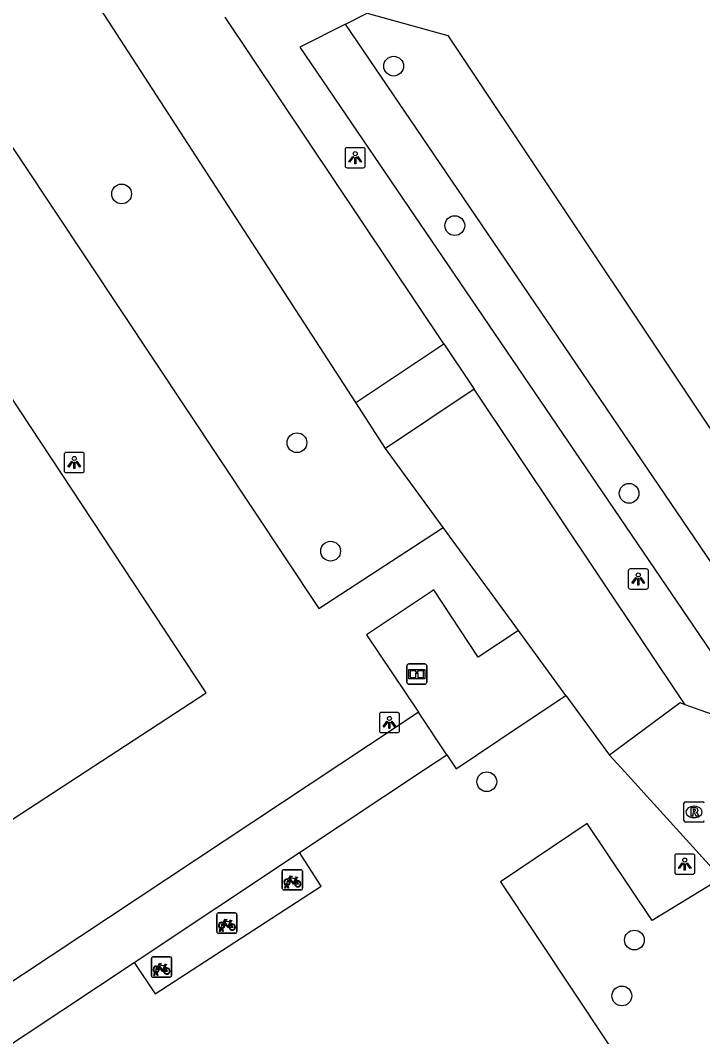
# Model space of a CAD drawing. Extents: x 158352 to 159489, y 383828 to 384597.
# Drawn here: x 158602.1 to 158635.9, y 384320.3 to 384370.6 of the extents above; entities that cross this region are included whole.
import ezdxf

# ---------------------------------------------------------------- set-up
doc = ezdxf.new("R2010")
doc.units = 0
for name, color, linetype in [('IMGEO_Boom', 7, 'Continuous'), ('IMGEO_Fietsenrek', 7, 'Continuous'), ('IMGEO_Groenvoorziening', 7, 'Continuous'), ('IMGEO_Informatiebord', 7, 'Continuous'), ('IMGEO_Lichtpunt', 7, 'Continuous'), ('IMGEO_Rijbaan_lokaal_gesloten', 7, 'Continuous'), ('IMGEO_Rijbaan_lokaal_open', 7, 'Continuous'), ('IMGEO_Rioolput', 7, 'Continuous'), ('IMGEO_Voetgangersgebied_gesloten', 7, 'Continuous'), ('IMGEO_Voetpad_gesloten', 7, 'Continuous'), ('IMGEO_Voetpad_onverhard', 7, 'Continuous'), ('IMGEO_Voetpad_open', 7, 'Continuous')]:
    doc.layers.add(name, color=color, linetype=linetype)

msp = doc.modelspace()

# ---------------------------------------------------------------- linework, layer by layer
at = {"layer": 'IMGEO_Boom'}
for centre in [(158620.62, 384368.328), (158607.156, 384362), (158623.646, 384360.433), (158615.834, 384349.681), (158632.274, 384347.176), (158617.499, 384344.312), (158625.23, 384332.895), (158632.535, 384325.059), (158631.915, 384322.292)]:
    msp.add_circle(centre, 0.489, dxfattribs=at)
at = {"layer": 'IMGEO_Fietsenrek'}
for p, q in [((158615.18, 384328.541), (158616.021, 384328.541)), ((158616.021, 384328.541), (158615.18, 384328.541)), ((158615.105, 384327.616), (158615.105, 384328.457)), ((158615.105, 384328.457), (158615.105, 384327.616)), ((158615.792, 384328.09), (158615.828, 384327.995)), ((158616.105, 384328.466), (158616.105, 384327.625)), ((158616.105, 384327.625), (158616.105, 384328.466)), ((158616.03, 384327.541), (158615.189, 384327.541)), ((158615.189, 384327.541), (158616.03, 384327.541)), ((158615.232, 384327.625), (158615.271, 384327.785)), ((158615.266, 384327.625), (158615.232, 384327.625)), ((158615.301, 384327.773), (158615.266, 384327.625)), ((158615.343, 384327.797), (158615.342, 384327.801)), ((158615.384, 384327.625), (158615.35, 384327.767)), ((158615.374, 384327.808), (158615.375, 384327.801)), ((158615.382, 384327.771), (158615.417, 384327.625)), ((158615.417, 384327.625), (158615.384, 384327.625)), ((158611.865, 384325.473), (158611.865, 384326.314)), ((158611.865, 384326.314), (158611.865, 384325.473)), ((158611.94, 384326.398), (158612.781, 384326.398)), ((158612.781, 384326.398), (158611.94, 384326.398)), ((158612.865, 384326.323), (158612.865, 384325.482)), ((158612.865, 384325.482), (158612.865, 384326.323)), ((158611.992, 384325.482), (158612.031, 384325.642)), ((158612.061, 384325.63), (158612.026, 384325.482)), ((158612.103, 384325.654), (158612.102, 384325.658)), ((158612.144, 384325.482), (158612.11, 384325.624)), ((158612.134, 384325.665), (158612.135, 384325.658)), ((158612.142, 384325.628), (158612.177, 384325.482)), ((158612.552, 384325.947), (158612.588, 384325.852)), ((158612.79, 384325.398), (158611.949, 384325.398)), ((158611.949, 384325.398), (158612.79, 384325.398)), ((158612.026, 384325.482), (158611.992, 384325.482)), ((158612.177, 384325.482), (158612.144, 384325.482)), ((158608.627, 384323.297), (158608.627, 384324.138)), ((158608.627, 384324.138), (158608.627, 384323.297)), ((158608.702, 384324.222), (158609.543, 384324.222)), ((158609.543, 384324.222), (158608.702, 384324.222)), ((158609.627, 384324.147), (158609.627, 384323.306)), ((158609.627, 384323.306), (158609.627, 384324.147)), ((158609.314, 384323.771), (158609.35, 384323.676)), ((158609.552, 384323.222), (158608.711, 384323.222)), ((158608.711, 384323.222), (158609.552, 384323.222)), ((158608.754, 384323.306), (158608.793, 384323.466)), ((158608.788, 384323.306), (158608.754, 384323.306)), ((158608.823, 384323.454), (158608.788, 384323.306)), ((158608.865, 384323.478), (158608.864, 384323.482)), ((158608.906, 384323.306), (158608.872, 384323.448)), ((158608.896, 384323.489), (158608.897, 384323.482)), ((158608.904, 384323.452), (158608.939, 384323.306)), ((158608.939, 384323.306), (158608.906, 384323.306))]:
    msp.add_line(p, q, dxfattribs=at)
for points in [[(158615.439, 384328.015), (158615.387, 384327.925), (158615.347, 384327.9), (158615.348, 384327.947), (158615.403, 384328.041)], [(158615.418, 384328.067), (158615.513, 384328.231), (158615.599, 384328.217), (158615.601, 384328.208), (158615.545, 384328.197), (158615.518, 384328.152), (158615.774, 384328.111)], [(158615.714, 384327.823), (158615.664, 384327.823), (158615.473, 384328.074), (158615.454, 384328.042)], [(158615.761, 384328.086), (158615.504, 384328.127), (158615.487, 384328.098), (158615.654, 384327.878), (158615.761, 384328.086)], [(158615.809, 384327.988), (158615.779, 384328.065), (158615.67, 384327.847), (158615.713, 384327.847)], [(158615.774, 384328.111), (158615.799, 384328.16), (158615.793, 384328.164), (158615.77, 384328.168), (158615.758, 384328.175), (158615.757, 384328.178), (158615.759, 384328.183), (158615.854, 384328.168), (158615.856, 384328.158), (158615.846, 384328.145), (158615.834, 384328.139), (158615.82, 384328.145), (158615.792, 384328.09)], [(158615.743, 384327.847), (158615.863, 384327.846), (158615.819, 384327.96)], [(158615.839, 384327.967), (158615.894, 384327.822), (158615.744, 384327.822)], [(158612.178, 384325.924), (158612.273, 384326.088), (158612.359, 384326.074), (158612.361, 384326.065), (158612.305, 384326.054), (158612.278, 384326.009), (158612.534, 384325.968)], [(158612.534, 384325.968), (158612.559, 384326.017), (158612.553, 384326.021), (158612.53, 384326.025), (158612.518, 384326.032), (158612.517, 384326.035), (158612.519, 384326.04), (158612.614, 384326.025), (158612.616, 384326.015), (158612.606, 384326.002), (158612.594, 384325.996), (158612.58, 384326.002), (158612.552, 384325.947)], [(158612.199, 384325.872), (158612.147, 384325.782), (158612.107, 384325.757), (158612.108, 384325.804), (158612.163, 384325.898)], [(158612.474, 384325.68), (158612.424, 384325.68), (158612.233, 384325.931), (158612.214, 384325.899)], [(158612.521, 384325.943), (158612.264, 384325.984), (158612.247, 384325.955), (158612.414, 384325.735), (158612.521, 384325.943)], [(158612.569, 384325.845), (158612.539, 384325.922), (158612.43, 384325.704), (158612.473, 384325.704)], [(158612.503, 384325.704), (158612.623, 384325.703), (158612.579, 384325.817)], [(158612.599, 384325.824), (158612.654, 384325.679), (158612.504, 384325.679)], [(158608.961, 384323.696), (158608.909, 384323.606), (158608.869, 384323.581), (158608.87, 384323.628), (158608.925, 384323.722)], [(158608.94, 384323.748), (158609.035, 384323.912), (158609.121, 384323.898), (158609.123, 384323.889), (158609.067, 384323.878), (158609.04, 384323.833), (158609.296, 384323.792)], [(158609.236, 384323.504), (158609.186, 384323.504), (158608.995, 384323.755), (158608.976, 384323.723)], [(158609.283, 384323.767), (158609.026, 384323.808), (158609.009, 384323.779), (158609.176, 384323.559), (158609.283, 384323.767)], [(158609.331, 384323.669), (158609.301, 384323.746), (158609.192, 384323.528), (158609.235, 384323.528)], [(158609.265, 384323.528), (158609.385, 384323.527), (158609.341, 384323.641)], [(158609.361, 384323.648), (158609.416, 384323.503), (158609.266, 384323.503)], [(158609.296, 384323.792), (158609.321, 384323.841), (158609.315, 384323.845), (158609.292, 384323.849), (158609.28, 384323.856), (158609.279, 384323.859), (158609.281, 384323.864), (158609.376, 384323.849), (158609.378, 384323.839), (158609.368, 384323.826), (158609.356, 384323.82), (158609.342, 384323.826), (158609.314, 384323.771)]]:
    msp.add_lwpolyline(points, dxfattribs=at)
for centre, radius, start, end in [((158615.183, 384328.463), 0.0779, 92.4484, 184.2845), ((158615.183, 384328.463), 0.0779, 92.4484, 184.2845), ((158616.027, 384328.463), 0.0779, 2.4484, 94.2845), ((158616.027, 384328.463), 0.0779, 2.4484, 94.2845), ((158615.345, 384327.926), 0.159, 62.6766, 242.1369), ((158615.345, 384327.926), 0.129, 63.3192, 238.903), ((158615.345, 384327.926), 0.159, 283.5766, 46.6042), ((158615.183, 384327.619), 0.0779, 182.4484, 274.2845), ((158615.183, 384327.619), 0.0779, 182.4484, 274.2845), ((158615.325, 384327.797), 0.0499, 12.8025, 158.6934), ((158615.345, 384327.926), 0.159, 253.9967, 271.7867), ((158615.325, 384327.797), 0.0174, 12.8025, 163.4502), ((158615.345, 384327.926), 0.129, 253.415, 269.0204), ((158615.345, 384327.926), 0.129, 283.6043, 43.4302), ((158615.872, 384327.842), 0.159, 113.3408, 178.3217), ((158615.872, 384327.842), 0.159, 187.0065, 105.7708), ((158615.872, 384327.842), 0.129, 113.923, 177.9556), ((158615.872, 384327.842), 0.129, 188.6715, 104.5883), ((158616.027, 384327.619), 0.0779, 272.4484, 4.2845), ((158616.027, 384327.619), 0.0779, 272.4484, 4.2845), ((158611.943, 384326.32), 0.0779, 92.4484, 184.2845), ((158611.943, 384326.32), 0.0779, 92.4484, 184.2845), ((158612.787, 384326.32), 0.0779, 2.4484, 94.2845), ((158612.787, 384326.32), 0.0779, 2.4484, 94.2845), ((158612.105, 384325.783), 0.159, 62.6766, 242.1369), ((158612.105, 384325.783), 0.129, 63.3192, 238.903), ((158612.085, 384325.654), 0.0499, 12.8025, 158.6934), ((158612.105, 384325.783), 0.159, 253.9967, 271.7867), ((158612.085, 384325.654), 0.0174, 12.8025, 163.4502), ((158612.105, 384325.783), 0.129, 253.415, 269.0204), ((158612.105, 384325.783), 0.129, 283.6043, 43.4302), ((158612.105, 384325.783), 0.159, 283.5766, 46.6042), ((158612.632, 384325.699), 0.159, 113.3408, 178.3217), ((158612.632, 384325.699), 0.159, 187.0065, 105.7708), ((158612.632, 384325.699), 0.129, 113.923, 177.9556), ((158612.632, 384325.699), 0.129, 188.6715, 104.5883), ((158611.943, 384325.476), 0.0779, 182.4484, 274.2845), ((158611.943, 384325.476), 0.0779, 182.4484, 274.2845), ((158612.787, 384325.476), 0.0779, 272.4484, 4.2845), ((158612.787, 384325.476), 0.0779, 272.4484, 4.2845), ((158608.705, 384324.144), 0.0779, 92.4484, 184.2845), ((158608.705, 384324.144), 0.0779, 92.4484, 184.2845), ((158609.549, 384324.144), 0.0779, 2.4484, 94.2845), ((158609.549, 384324.144), 0.0779, 2.4484, 94.2845), ((158608.867, 384323.607), 0.159, 62.6766, 242.1369), ((158608.867, 384323.607), 0.129, 63.3192, 238.903), ((158608.847, 384323.478), 0.0499, 12.8025, 158.6934), ((158608.867, 384323.607), 0.129, 283.6043, 43.4302), ((158608.867, 384323.607), 0.159, 283.5766, 46.6042), ((158609.394, 384323.523), 0.159, 113.3408, 178.3217), ((158609.394, 384323.523), 0.159, 187.0065, 105.7708), ((158609.394, 384323.523), 0.129, 113.923, 177.9556), ((158609.394, 384323.523), 0.129, 188.6715, 104.5883), ((158608.705, 384323.3), 0.0779, 182.4484, 274.2845), ((158608.705, 384323.3), 0.0779, 182.4484, 274.2845), ((158608.867, 384323.607), 0.159, 253.9967, 271.7867), ((158608.847, 384323.478), 0.0174, 12.8025, 163.4502), ((158608.867, 384323.607), 0.129, 253.415, 269.0204), ((158609.549, 384323.3), 0.0779, 272.4484, 4.2845), ((158609.549, 384323.3), 0.0779, 272.4484, 4.2845)]:
    msp.add_arc(centre, radius, start, end, dxfattribs=at)
at = {"layer": 'IMGEO_Groenvoorziening'}
for points in [[(158513.764, 384319.326), (158543.247, 384338.837), (158545.665, 384340.437), (158553.229, 384345.443), (158555.697, 384347.076), (158595.632, 384373.504), (158616.915, 384341.478), (158623.072, 384345.488)], [(158618.23, 384370.405), (158619.305, 384370.951), (158623.296, 384369.846), (158639.55, 384345.488), (158641.728, 384346.935)], [(158618.23, 384370.405), (158615.983, 384369.264), (158637.768, 384337.197)], [(158639.882, 384341.62), (158638.44, 384340.656), (158618.23, 384370.405)], [(158596.994, 384359.023), (158585.116, 384351.197), (158599.402, 384329.503), (158611.339, 384337.306), (158596.994, 384359.023)], [(158636.795, 384328.082), (158633.416, 384326.021), (158630.193, 384330.83), (158625.907, 384327.948), (158641.933, 384303.831), (158646.165, 384296.695), (158646.519, 384296.93), (158650.939, 384299.878), (158654.177, 384302.038)]]:
    msp.add_lwpolyline(points, dxfattribs=at)
at = {"layer": 'IMGEO_Informatiebord'}
for p, q in [((158621.271, 384337.827), (158621.271, 384338.627)), ((158621.271, 384338.627), (158621.271, 384337.827)), ((158621.371, 384338.727), (158622.161, 384338.727)), ((158622.161, 384338.727), (158621.371, 384338.727)), ((158622.261, 384338.627), (158622.261, 384337.827)), ((158622.261, 384337.827), (158622.261, 384338.627)), ((158622.161, 384337.727), (158621.371, 384337.727)), ((158621.371, 384337.727), (158622.161, 384337.727))]:
    msp.add_line(p, q, dxfattribs=at)
for points in [[(158621.372, 384338.459), (158622.16, 384338.459), (158622.16, 384337.995), (158621.372, 384337.995), (158621.372, 384338.459)], [(158621.437, 384338.394), (158621.437, 384338.06), (158621.712, 384338.06), (158621.713, 384338.273), (158621.817, 384338.274), (158621.818, 384338.06), (158622.095, 384338.06), (158622.095, 384338.394), (158621.819, 384338.394), (158621.819, 384338.314), (158621.713, 384338.314), (158621.713, 384338.394), (158621.437, 384338.394)]]:
    msp.add_lwpolyline(points, dxfattribs=at)
for centre, start, end in [((158621.371, 384338.627), 90, 180), ((158621.371, 384338.627), 90, 180), ((158622.161, 384338.627), 0, 90), ((158622.161, 384338.627), 360, 90), ((158621.371, 384337.827), 180, 270), ((158621.371, 384337.827), 180, 270), ((158622.161, 384337.827), 270, 0), ((158622.161, 384337.827), 270, 0)]:
    msp.add_arc(centre, 0.1, start, end, dxfattribs=at)
at = {"layer": 'IMGEO_Lichtpunt'}
for p, q in [((158619.119, 384364.291), (158618.311, 384364.291)), ((158619.119, 384364.291), (158618.311, 384364.291)), ((158618.217, 384364.196), (158618.217, 384363.389)), ((158618.217, 384364.196), (158618.217, 384363.389)), ((158619.213, 384363.389), (158619.213, 384364.196)), ((158619.213, 384363.389), (158619.213, 384364.196)), ((158618.311, 384363.295), (158619.119, 384363.295)), ((158618.311, 384363.295), (158619.119, 384363.295)), ((158605.214, 384349.2), (158604.406, 384349.2)), ((158605.214, 384349.2), (158604.406, 384349.2)), ((158604.312, 384349.105), (158604.312, 384348.298)), ((158604.312, 384349.105), (158604.312, 384348.298)), ((158605.308, 384348.298), (158605.308, 384349.105)), ((158605.308, 384348.298), (158605.308, 384349.105)), ((158604.406, 384348.204), (158605.214, 384348.204)), ((158604.406, 384348.204), (158605.214, 384348.204)), ((158632.23, 384343.34), (158632.23, 384342.533)), ((158632.23, 384343.34), (158632.23, 384342.533)), ((158633.132, 384343.435), (158632.324, 384343.435)), ((158633.132, 384343.435), (158632.324, 384343.435)), ((158633.226, 384342.533), (158633.226, 384343.34)), ((158633.226, 384342.533), (158633.226, 384343.34)), ((158632.324, 384342.439), (158633.132, 384342.439)), ((158632.324, 384342.439), (158633.132, 384342.439)), ((158619.912, 384336.232), (158619.912, 384335.425)), ((158619.912, 384336.232), (158619.912, 384335.425)), ((158620.814, 384336.327), (158620.006, 384336.327)), ((158620.814, 384336.327), (158620.006, 384336.327)), ((158620.908, 384335.425), (158620.908, 384336.232)), ((158620.908, 384335.425), (158620.908, 384336.232)), ((158620.006, 384335.331), (158620.814, 384335.331)), ((158620.006, 384335.331), (158620.814, 384335.331)), ((158634.53, 384329.221), (158634.53, 384328.414)), ((158634.53, 384329.221), (158634.53, 384328.414)), ((158635.432, 384329.316), (158634.624, 384329.316)), ((158635.432, 384329.316), (158634.624, 384329.316)), ((158635.526, 384328.414), (158635.526, 384329.221)), ((158635.526, 384328.414), (158635.526, 384329.221)), ((158634.624, 384328.32), (158635.432, 384328.32)), ((158634.624, 384328.32), (158635.432, 384328.32))]:
    msp.add_line(p, q, dxfattribs=at)
for points in [[(158618.591, 384363.86), (158618.63, 384363.832), (158618.442, 384363.57), (158618.404, 384363.597), (158618.591, 384363.86)], [(158618.693, 384363.812), (158618.74, 384363.812), (158618.74, 384363.49), (158618.693, 384363.49), (158618.693, 384363.812)], [(158618.803, 384363.832), (158618.841, 384363.859), (158619.028, 384363.597), (158618.989, 384363.569), (158618.803, 384363.832)], [(158604.686, 384348.769), (158604.725, 384348.741), (158604.537, 384348.479), (158604.499, 384348.506), (158604.686, 384348.769)], [(158604.788, 384348.721), (158604.835, 384348.721), (158604.835, 384348.399), (158604.788, 384348.399), (158604.788, 384348.721)], [(158604.898, 384348.741), (158604.936, 384348.768), (158605.123, 384348.506), (158605.084, 384348.478), (158604.898, 384348.741)], [(158632.604, 384343.004), (158632.643, 384342.976), (158632.455, 384342.714), (158632.417, 384342.741), (158632.604, 384343.004)], [(158632.706, 384342.956), (158632.753, 384342.956), (158632.753, 384342.634), (158632.706, 384342.634), (158632.706, 384342.956)], [(158632.816, 384342.976), (158632.854, 384343.003), (158633.041, 384342.741), (158633.002, 384342.713), (158632.816, 384342.976)], [(158620.286, 384335.896), (158620.325, 384335.868), (158620.137, 384335.606), (158620.099, 384335.633), (158620.286, 384335.896)], [(158620.388, 384335.848), (158620.435, 384335.848), (158620.435, 384335.526), (158620.388, 384335.526), (158620.388, 384335.848)], [(158620.498, 384335.868), (158620.536, 384335.895), (158620.723, 384335.633), (158620.684, 384335.605), (158620.498, 384335.868)], [(158634.904, 384328.885), (158634.943, 384328.857), (158634.755, 384328.595), (158634.717, 384328.622), (158634.904, 384328.885)], [(158635.006, 384328.837), (158635.053, 384328.837), (158635.053, 384328.515), (158635.006, 384328.515), (158635.006, 384328.837)], [(158635.116, 384328.857), (158635.154, 384328.884), (158635.341, 384328.622), (158635.302, 384328.594), (158635.116, 384328.857)]]:
    msp.add_lwpolyline(points, dxfattribs=at)
for centre in [(158618.716, 384363.994), (158604.811, 384348.903), (158632.729, 384343.138), (158620.411, 384336.03), (158635.029, 384329.019)]:
    msp.add_circle(centre, 0.0994, dxfattribs=at)
for centre, start, end in [((158618.311, 384364.196), 90, 180), ((158618.311, 384364.196), 90, 180), ((158619.119, 384364.196), 0, 90), ((158619.119, 384364.196), 0, 90), ((158618.311, 384363.389), 180, 270), ((158618.311, 384363.389), 180, 270), ((158619.119, 384363.389), 270, 0), ((158619.119, 384363.389), 270, 360), ((158604.406, 384349.105), 90, 180), ((158604.406, 384349.105), 90, 180), ((158605.214, 384349.105), 0, 90), ((158605.214, 384349.105), 0, 90), ((158604.406, 384348.298), 180, 270), ((158604.406, 384348.298), 180, 270), ((158605.214, 384348.298), 270, 0), ((158605.214, 384348.298), 270, 360), ((158632.324, 384343.34), 90, 180), ((158632.324, 384343.34), 90, 180), ((158633.132, 384343.34), 0, 90), ((158633.132, 384343.34), 0, 90), ((158632.324, 384342.533), 180, 270), ((158632.324, 384342.533), 180, 270), ((158633.132, 384342.533), 270, 0), ((158633.132, 384342.533), 270, 360), ((158620.006, 384336.232), 90, 180), ((158620.006, 384336.232), 90, 180), ((158620.814, 384336.232), 0, 90), ((158620.814, 384336.232), 0, 90), ((158620.006, 384335.425), 180, 270), ((158620.006, 384335.425), 180, 270), ((158620.814, 384335.425), 270, 0), ((158620.814, 384335.425), 270, 360), ((158634.624, 384329.221), 90, 180), ((158634.624, 384329.221), 90, 180), ((158635.432, 384329.221), 0, 90), ((158635.432, 384329.221), 0, 90), ((158634.624, 384328.414), 180, 270), ((158634.624, 384328.414), 180, 270), ((158635.432, 384328.414), 270, 0), ((158635.432, 384328.414), 270, 360)]:
    msp.add_arc(centre, 0.0946, start, end, dxfattribs=at)
at = {"layer": 'IMGEO_Rijbaan_lokaal_gesloten'}
for points in [[(158618.74, 384351.667), (158600.765, 384379.404)], [(158623.109, 384354.586), (158612.277, 384370.752)], [(158635.047, 384336.712), (158624.609, 384352.34)], [(158623.072, 384345.488), (158620.213, 384349.404)], [(158626.794, 384340.388), (158623.072, 384345.488)], [(158629.143, 384337.169), (158626.794, 384340.388)], [(158629.143, 384337.169), (158631.306, 384334.206)], [(158635.047, 384336.712), (158634.799, 384336.801), (158631.306, 384334.206)]]:
    msp.add_lwpolyline(points, dxfattribs=at)
at = {"layer": 'IMGEO_Rijbaan_lokaal_open'}
for points in [[(158618.74, 384351.667), (158623.109, 384354.586)], [(158623.109, 384354.586), (158624.609, 384352.34)], [(158624.609, 384352.34), (158620.213, 384349.404)], [(158620.213, 384349.404), (158618.74, 384351.667)]]:
    msp.add_lwpolyline(points, dxfattribs=at)
at = {"layer": 'IMGEO_Rioolput'}
for p, q in [((158634.988, 384330.976), (158634.988, 384331.828)), ((158635.063, 384331.902), (158635.915, 384331.902)), ((158635.476, 384331.682), (158635.501, 384331.682)), ((158635.499, 384331.122), (158635.474, 384331.122)), ((158635.915, 384330.902), (158635.063, 384330.902))]:
    msp.add_line(p, q, dxfattribs=at)
for points in [[(158634.988, 384330.976), (158634.988, 384331.828)], [(158635.063, 384331.902), (158635.915, 384331.902)], [(158635.577, 384331.6), (158635.325, 384331.602), (158635.325, 384331.202)], [(158635.325, 384331.202), (158635.449, 384331.202), (158635.449, 384331.364), (158635.46, 384331.364)], [(158635.503, 384331.521), (158635.449, 384331.521), (158635.449, 384331.44)], [(158635.449, 384331.44), (158635.501, 384331.44)], [(158635.507, 384331.335), (158635.578, 384331.202), (158635.718, 384331.202), (158635.653, 384331.328)], [(158635.915, 384330.902), (158635.063, 384330.902)]]:
    msp.add_lwpolyline(points, dxfattribs=at)
for centre, radius, start, end in [((158635.065, 384331.826), 0.0765, 91.552, 178.448), ((158635.065, 384331.826), 0.0765, 91.552, 178.448), ((158635.576, 384331.49), 0.109, 350.3612, 89.416), ((158635.913, 384331.826), 0.0765, 1.552, 88.448), ((158635.913, 384331.826), 0.0765, 1.552, 88.448), ((158635.459, 384331.311), 0.0533, 26.0293, 88.6989), ((158635.485, 384331.629), 0.19, 274.7715, 282.9687), ((158635.509, 384331.425), 0.0964, 77.0061, 93.1865), ((158635.523, 384331.482), 0.0378, 276.6634, 79.6772), ((158635.574, 384331.49), 0.112, 277.5842, 350.9817), ((158635.558, 384331.275), 0.108, 29.5134, 73.7905), ((158635.065, 384330.978), 0.0765, 181.552, 268.448), ((158635.065, 384330.978), 0.0765, 181.552, 268.448), ((158635.913, 384330.978), 0.0765, 271.552, 358.448), ((158635.913, 384330.978), 0.0765, 271.552, 358.448)]:
    msp.add_arc(centre, radius, start, end, dxfattribs=at)
for centre, major_axis, ratio, start_param, end_param in [((158635.475, 384331.402), (-0.387, 0.002), 0.722429, 4.712389, 7.853982), ((158635.5, 384331.402), (-0.39, 0.002), 0.717154, 1.570796, 4.712389)]:
    msp.add_ellipse(centre, major_axis=major_axis, ratio=ratio, start_param=start_param, end_param=end_param, dxfattribs=at)
at = {"layer": 'IMGEO_Voetgangersgebied_gesloten'}
for points in [[(158621.844, 384336.334), (158620.795, 384335.639), (158597.919, 384320.477)], [(158615.965, 384329.394), (158622.197, 384333.53), (158623.249, 384334.228)], [(158600.545, 384319.161), (158607.768, 384323.954)]]:
    msp.add_lwpolyline(points, dxfattribs=at)
at = {"layer": 'IMGEO_Voetpad_gesloten'}
for points in [[(158626.794, 384340.388), (158624.809, 384339.056), (158622.607, 384342.401), (158622.49, 384342.323), (158619.282, 384340.176), (158621.844, 384336.334)], [(158623.249, 384334.228), (158623.71, 384333.537), (158626.934, 384335.692), (158629.143, 384337.169)], [(158623.249, 384334.228), (158621.844, 384336.334)]]:
    msp.add_lwpolyline(points, dxfattribs=at)
at = {"layer": 'IMGEO_Voetpad_onverhard'}
for points in [[(158607.768, 384323.954), (158608.81, 384322.397), (158617.034, 384327.728), (158615.965, 384329.394)], [(158607.768, 384323.954), (158615.965, 384329.394)]]:
    msp.add_lwpolyline(points, dxfattribs=at)
at = {"layer": 'IMGEO_Voetpad_open'}
for points in [[(158636.346, 384336.245), (158635.047, 384336.712)], [(158631.306, 384334.206), (158632.059, 384333.379), (158632.848, 384332.513), (158636.558, 384328.441), (158636.795, 384328.082)]]:
    msp.add_lwpolyline(points, dxfattribs=at)

doc.saveas('drawing.dxf')
